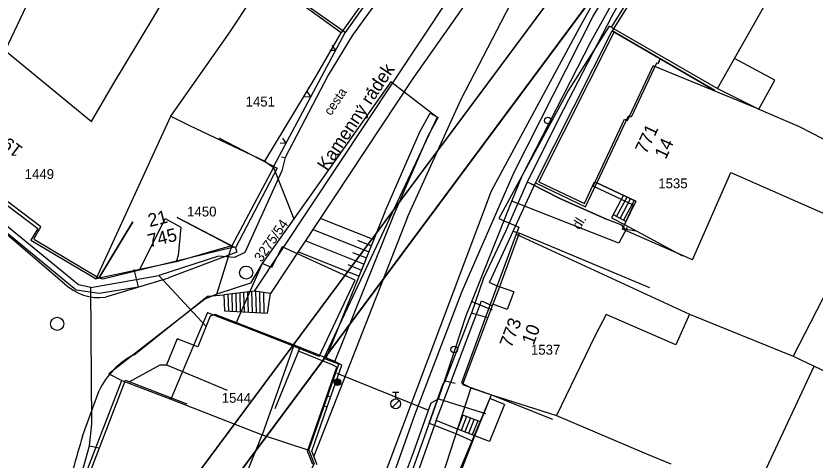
# Model space of a CAD drawing. Extents: x -601580 to 4, y -1204314 to 4.
# Drawn here: x -600374.2 to -600313.5, y -1203938.3 to -1203904.6 of the extents above; entities that cross this region are included whole.
import ezdxf

# ---------------------------------------------------------------- set-up
doc = ezdxf.new("R2010")
doc.units = 0
for name, color, linetype in [('00-INNOGY-NTL', 7, 'Continuous'), ('00-INNOGY-STL', 7, 'Continuous'), ('00-KN-HRANICE PARCEL', 7, 'Continuous'), ('00-KN-PARC. CISLA', 7, 'Continuous'), ('00-KN-VNITRNI KRESBA', 7, 'Continuous'), ('00-POLOHOPIS', 7, 'Continuous'), ('00-RAZÍTKO', 7, 'Continuous'), ('00-SITE KOM. KABEL', 7, 'Continuous'), ('00-VAK-VODA-RAD IGIS', 7, 'Continuous'), ('Vrstva 25', 7, 'Continuous'), ('Vrstva 27', 7, 'Continuous'), ('Vrstva 28', 7, 'Continuous'), ('Vrstva 40', 7, 'Continuous')]:
    doc.layers.add(name, color=color, linetype=linetype)

# ---------------------------------------------------------------- blocks, each defined once
blk = doc.blocks.new('6.01A_946')
at = {"layer": 'Vrstva 25'}
for radius in [0.25, 0.2, 0.15, 0.1, 0.05]:
    blk.add_circle((0, 0), radius, dxfattribs=at)
blk = doc.blocks.new('6.14A_84')
at = {"layer": 'Vrstva 28'}
blk.add_circle((0, 0), 0.25, dxfattribs=at)
blk = doc.blocks.new('6.20_32')
at = {"layer": 'Vrstva 27'}
blk.add_circle((0, 0), 0.5, dxfattribs=at)
blk = doc.blocks.new('6.20_34')
at = {"layer": 'Vrstva 27'}
blk.add_circle((0, 0), 0.5, dxfattribs=at)
blk = doc.blocks.new('6.14A_300')
at = {"layer": 'Vrstva 28'}
blk.add_circle((0, 0), 0.25, dxfattribs=at)
blk = doc.blocks.new('6.13_74')
at = {"layer": 'Vrstva 28'}
for p, q in [((-0.25, 0.875), (0.25, 0.875)), ((0, 0.375), (0, 0.875)), ((-0.258, -0.272), (0.272, 0.258))]:
    blk.add_line(p, q, dxfattribs=at)
blk.add_circle((0, 0), 0.375, dxfattribs=at)
blk = doc.blocks.new('DL_4')
at = {"layer": 'Vrstva 40'}
blk.add_text('dl.', height=0.75, rotation=360, dxfattribs=at).set_placement((-0.174, -0.375))

msp = doc.modelspace()

# ---------------------------------------------------------------- linework, layer by layer
for points in [[(-600427.929, -1203789.586), (-600429.936, -1203788.096), (-600492.548, -1203872.448), (-600373.307, -1203960.957), (-600310.695, -1203876.605), (-600312.703, -1203875.115)], [(-600429.419, -1203791.594), (-600489.051, -1203871.931), (-600373.825, -1203957.46), (-600314.193, -1203877.122)]]:
    msp.add_lwpolyline(points)
at = {"layer": '00-INNOGY-NTL'}
for p, q in [((-600339.57, -1203926.28), (-600338.01, -1203926.91)), ((-600349.81, -1203931.74), (-600342.86, -1203934.56)), ((-600342.09, -1203933.68), (-600338.53, -1203934.8))]:
    msp.add_line(p, q, dxfattribs=at)
for points in [[(-600368.94, -1203988.96), (-600362.92, -1203979.22), (-600359.7, -1203973.75), (-600357.07, -1203969.3), (-600355.54, -1203966.01), (-600352.01, -1203958.39), (-600348.03, -1203948.55), (-600347.92, -1203948.26), (-600346.43, -1203944.25), (-600344.01, -1203937.76), (-600342.86, -1203934.56), (-600342.66, -1203934), (-600342.09, -1203933.68), (-600341.88, -1203933.03), (-600340.84, -1203929.9), (-600340, -1203927.34), (-600339.57, -1203926.28), (-600336.52, -1203918.66), (-600335.75, -1203916.73), (-600330.51, -1203906.49), (-600328.39, -1203902.68), (-600324.84, -1203896.3), (-600318.73, -1203886.72), (-600312.11, -1203877.17)], [(-600327.76, -1203920.67), (-600328.4, -1203921.86), (-600336.52, -1203918.66)]]:
    msp.add_lwpolyline(points, dxfattribs=at)
at = {"layer": '00-INNOGY-STL'}
msp.add_lwpolyline([(-600377.06, -1203919.27), (-600376.73, -1203919.54), (-600369.62, -1203925.4), (-600367.87, -1203925.64), (-600364.9, -1203925.17), (-600365.12, -1203924.27), (-600365.22, -1203923.86)], dxfattribs=at)
at = {"layer": '00-KN-HRANICE PARCEL'}
for p, q in [((-600320.07, -1203891.24), (-600328.99, -1203905.41)), ((-600358.06, -1203905.95), (-600355.26, -1203901.71)), ((-600346.62, -1203901.79), (-600349.48, -1203905.86)), ((-600349.48, -1203905.86), (-600353.5, -1203902.95)), ((-600362.44, -1203912.18), (-600358.06, -1203905.95)), ((-600368.11, -1203924.55), (-600362.44, -1203912.18)), ((-600355.29, -1203915.62), (-600354.63, -1203916.09)), ((-600354.63, -1203916.09), (-600357.81, -1203922.04)), ((-600354.63, -1203916.09), (-600353.08, -1203919.99)), ((-600358.93, -1203925.74), (-600357.81, -1203922.04)), ((-600351.96, -1203937.59), (-600349.68, -1203931.05)), ((-600370.52, -1203943.61), (-600366.15, -1203932.29))]:
    msp.add_line(p, q, dxfattribs=at)
for points in [[(-600365.77, -1203888.23), (-600367.67, -1203891.66), (-600375.01, -1203907.19), (-600380.53, -1203914.67)], [(-600328.99, -1203905.41), (-600329.13, -1203905.34), (-600332.23, -1203910.21), (-600337.52, -1203919.98), (-600335.99, -1203920.62), (-600336.19, -1203921.16)], [(-600328.99, -1203905.41), (-600320.9, -1203910.09), (-600317.77, -1203911.65), (-600314.7, -1203912.98), (-600312.03, -1203914.34)], [(-600355.29, -1203915.62), (-600351.48, -1203909.27), (-600349.48, -1203905.86)], [(-600349.68, -1203931.05), (-600350.8, -1203930.61), (-600342.19, -1203912.29), (-600345.71, -1203909.59), (-600353.08, -1203919.99)], [(-600362.44, -1203912.18), (-600361.02, -1203912.91), (-600355.29, -1203915.62)], [(-600380.53, -1203914.67), (-600372.53, -1203920.74), (-600373.06, -1203921.62), (-600368.11, -1203924.55)], [(-600353.08, -1203919.99), (-600355.49, -1203923.4), (-600356.39, -1203924.89), (-600358.93, -1203925.74)], [(-600336.19, -1203921.16), (-600338.61, -1203927.67), (-600340.36, -1203932.48), (-600339.63, -1203932.84)], [(-600336.19, -1203921.16), (-600323.03, -1203927.26), (-600315.15, -1203930.44), (-600313.55, -1203931.2), (-600310.24, -1203932.77)], [(-600357.81, -1203922.04), (-600359, -1203922.39), (-600362.03, -1203923.26)], [(-600362.03, -1203923.26), (-600364.78, -1203923.84), (-600368.11, -1203924.55)], [(-600358.93, -1203925.74), (-600359.85, -1203926.11), (-600367.13, -1203931.79), (-600366.15, -1203932.29)], [(-600366.15, -1203932.29), (-600362.42, -1203933.71), (-600355.5, -1203936.43), (-600351.96, -1203937.59)], [(-600339.63, -1203932.84), (-600344.05, -1203946.43), (-600343.62, -1203946.57), (-600343.24, -1203946.69)], [(-600339.63, -1203932.84), (-600338.07, -1203933.38), (-600333.13, -1203934.96)], [(-600333.13, -1203934.96), (-600326.29, -1203937.88), (-600324.44, -1203938.63)], [(-600351.96, -1203937.59), (-600351.54, -1203938.63), (-600353.28, -1203942.02), (-600355.95, -1203948.76)]]:
    msp.add_lwpolyline(points, dxfattribs=at)
at = {"layer": '00-KN-VNITRNI KRESBA'}
for p, q in [((-600363.8, -1203904.77), (-600360.34, -1203898.75)), ((-600319.61, -1203907.8), (-600315.89, -1203901.22)), ((-600366.83, -1203909.82), (-600363.8, -1203904.77)), ((-600375.01, -1203907.19), (-600368.46, -1203912.59)), ((-600320.9, -1203910.09), (-600319.61, -1203907.8)), ((-600316.56, -1203909.44), (-600319.61, -1203907.8)), ((-600327.73, -1203912.52), (-600325.78, -1203908.35)), ((-600317.77, -1203911.65), (-600325.78, -1203908.35)), ((-600368.46, -1203912.59), (-600366.83, -1203909.82)), ((-600317.77, -1203911.65), (-600316.56, -1203909.44)), ((-600330.36, -1203917.52), (-600327.96, -1203912.41)), ((-600327.96, -1203912.41), (-600327.73, -1203912.52)), ((-600322.81, -1203923.12), (-600319.89, -1203916.48)), ((-600319.89, -1203916.48), (-600309.6, -1203921.02)), ((-600327.28, -1203918.96), (-600330.36, -1203917.52)), ((-600328.12, -1203920.78), (-600327.28, -1203918.96)), ((-600364.78, -1203923.84), (-600362.86, -1203919.97)), ((-600362.86, -1203919.97), (-600361.67, -1203920.63)), ((-600361.67, -1203920.63), (-600361.87, -1203922.79)), ((-600322.81, -1203923.12), (-600328.12, -1203920.78)), ((-600353.98, -1203922.12), (-600354.78, -1203923.7)), ((-600348.44, -1203924.67), (-600353.98, -1203922.12)), ((-600361.87, -1203922.79), (-600362.03, -1203923.26)), ((-600311.41, -1203923.11), (-600315.15, -1203930.44)), ((-600355.49, -1203923.4), (-600357.5, -1203927.96)), ((-600354.78, -1203923.7), (-600355.49, -1203923.4)), ((-600351.17, -1203930.46), (-600348.44, -1203924.67)), ((-600359.64, -1203927.12), (-600362.42, -1203933.71)), ((-600359.64, -1203927.12), (-600357.5, -1203927.96)), ((-600329.37, -1203927.27), (-600330.19, -1203928.87)), ((-600324.06, -1203929.58), (-600329.37, -1203927.27)), ((-600323.03, -1203927.26), (-600324.06, -1203929.58)), ((-600353.12, -1203929.69), (-600357.5, -1203927.96)), ((-600330.19, -1203928.87), (-600333.13, -1203934.96)), ((-600353.12, -1203929.69), (-600355.5, -1203936.43)), ((-600351.17, -1203930.46), (-600353.12, -1203929.69)), ((-600318.05, -1203940.8), (-600313.55, -1203931.2)), ((-600343.62, -1203946.57), (-600338.07, -1203933.38)), ((-600360.02, -1203947.65), (-600355.5, -1203936.43))]:
    msp.add_line(p, q, dxfattribs=at)
at = {"layer": '00-POLOHOPIS'}
for p, q in [((-600344.023, -1203909.334), (-600319.085, -1203873.73)), ((-600330.376, -1203904.639), (-600323.768, -1203893.384)), ((-600356.068, -1203925.496), (-600336.441, -1203895.861)), ((-600340.383, -1203910.895), (-600336.653, -1203903.727)), ((-600336.339, -1203916.447), (-600330.376, -1203904.639)), ((-600334.728, -1203917.268), (-600328.915, -1203905.705)), ((-600321.108, -1203910.236), (-600328.915, -1203905.705)), ((-600334.484, -1203917.184), (-600328.759, -1203905.796)), ((-600325.424, -1203908.193), (-600325.538, -1203908.155)), ((-600325.424, -1203908.193), (-600325.267, -1203907.822)), ((-600354.828, -1203925.676), (-600344.023, -1203909.334)), ((-600344.459, -1203919.873), (-600340.383, -1203910.895)), ((-600343.518, -1203913.375), (-600342.741, -1203911.963)), ((-600342.889, -1203913.684), (-600342.128, -1203912.3)), ((-600342.741, -1203911.963), (-600342.128, -1203912.3)), ((-600327.452, -1203912.268), (-600327.689, -1203912.188)), ((-600346.12, -1203919.362), (-600343.518, -1203913.375)), ((-600345.478, -1203919.641), (-600342.889, -1203913.684)), ((-600370.476, -1203924.957), (-600382.432, -1203914.792)), ((-600340.304, -1203925.51), (-600336.339, -1203916.447)), ((-600338.212, -1203924.851), (-600334.728, -1203917.268)), ((-600334.728, -1203917.268), (-600330.92, -1203919.077)), ((-600334.484, -1203917.184), (-600331.007, -1203918.836)), ((-600331.007, -1203918.836), (-600330.239, -1203917.176)), ((-600330.92, -1203919.077), (-600330.076, -1203917.252)), ((-600330.239, -1203917.175), (-600330.076, -1203917.252)), ((-600327.103, -1203918.654), (-600330.076, -1203917.252)), ((-600328.049, -1203918.207), (-600328.964, -1203919.912)), ((-600327.777, -1203918.336), (-600328.567, -1203919.807)), ((-600327.506, -1203918.464), (-600328.303, -1203919.949)), ((-600327.234, -1203918.592), (-600328.038, -1203920.091)), ((-600350.632, -1203930.596), (-600346.128, -1203919.38)), ((-600349.982, -1203930.857), (-600345.478, -1203919.641)), ((-600328.832, -1203919.665), (-600327.848, -1203920.193)), ((-600344.459, -1203919.873), (-600351.571, -1203938.057)), ((-600351.049, -1203919.961), (-600347.012, -1203921.582)), ((-600328.964, -1203919.912), (-600327.98, -1203920.44)), ((-600351.612, -1203920.813), (-600347.385, -1203922.51)), ((-600335.971, -1203921.101), (-600337.458, -1203925.163)), ((-600336.414, -1203920.939), (-600335.971, -1203921.101)), ((-600326.053, -1203925.256), (-600335.971, -1203921.101)), ((-600352.175, -1203921.664), (-600347.757, -1203923.438)), ((-600348.253, -1203921.623), (-600347.198, -1203922.046)), ((-600357.406, -1203922.532), (-600362.611, -1203924.498)), ((-600357.53, -1203922.205), (-600357.406, -1203922.532)), ((-600352.738, -1203922.516), (-600348.13, -1203924.366)), ((-600348.626, -1203922.551), (-600347.571, -1203922.974)), ((-600348.998, -1203923.479), (-600347.944, -1203923.902)), ((-600367.6, -1203924.597), (-600367.9, -1203924.523)), ((-600362.608, -1203924.505), (-600367.406, -1203925.961)), ((-600338.212, -1203924.851), (-600337.458, -1203925.163)), ((-600337.458, -1203925.163), (-600337.963, -1203926.496)), ((-600336.369, -1203925.562), (-600337.458, -1203925.163)), ((-600359.654, -1203925.889), (-600358.398, -1203925.768)), ((-600356.068, -1203925.496), (-600358.398, -1203925.768)), ((-600358.398, -1203925.768), (-600358.364, -1203926.993)), ((-600358.098, -1203925.76), (-600358.063, -1203927.01)), ((-600357.8, -1203925.698), (-600357.763, -1203927.028)), ((-600357.5, -1203925.663), (-600357.462, -1203927.045)), ((-600357.201, -1203925.628), (-600357.162, -1203927.063)), ((-600356.902, -1203925.593), (-600356.861, -1203927.08)), ((-600356.603, -1203925.558), (-600356.56, -1203927.098)), ((-600356.304, -1203925.524), (-600356.26, -1203927.115)), ((-600354.856, -1203925.672), (-600356.068, -1203925.496)), ((-600356.004, -1203925.505), (-600355.959, -1203927.133)), ((-600355.703, -1203925.549), (-600355.659, -1203927.15)), ((-600355.402, -1203925.593), (-600355.358, -1203927.168)), ((-600355.077, -1203927.184), (-600354.856, -1203925.672)), ((-600343.892, -1203934.894), (-600340.304, -1203925.51)), ((-600336.369, -1203925.562), (-600336.878, -1203926.907)), ((-600365.227, -1203930.331), (-600359.654, -1203925.889)), ((-600341.086, -1203932.226), (-600338.83, -1203926.243)), ((-600338.83, -1203926.243), (-600338.005, -1203926.608)), ((-600337.963, -1203926.496), (-600340.264, -1203932.586)), ((-600336.878, -1203926.907), (-600337.963, -1203926.496)), ((-600358.364, -1203926.993), (-600355.077, -1203927.184)), ((-600352.727, -1203930.066), (-600352.614, -1203929.788)), ((-600349.982, -1203930.857), (-600352.614, -1203929.788)), ((-600350.095, -1203931.135), (-600352.727, -1203930.066)), ((-600350.562, -1203934.305), (-600349.446, -1203931.137)), ((-600349.815, -1203931.282), (-600350.121, -1203931.123)), ((-600349.446, -1203931.137), (-600349.982, -1203930.857)), ((-600350.845, -1203934.205), (-600349.815, -1203931.282)), ((-600342.271, -1203935.336), (-600341.086, -1203932.226)), ((-600340.264, -1203932.586), (-600338.073, -1203933.38)), ((-600369.14, -1203936.528), (-600367.883, -1203933.064)), ((-600350.578, -1203933.447), (-600350.295, -1203933.547)), ((-600338.073, -1203933.38), (-600333.433, -1203935.244)), ((-600352.047, -1203937.666), (-600350.845, -1203934.206)), ((-600350.845, -1203934.206), (-600350.562, -1203934.305)), ((-600337.074, -1203934.112), (-600338.212, -1203936.945)), ((-600337.074, -1203934.112), (-600338.187, -1203933.664)), ((-600351.727, -1203937.658), (-600350.562, -1203934.305)), ((-600346.746, -1203942.908), (-600343.892, -1203934.894)), ((-600342.271, -1203935.336), (-600345.451, -1203944.274)), ((-600340.654, -1203935.994), (-600342.271, -1203935.336)), ((-600340.239, -1203934.922), (-600340.654, -1203935.994)), ((-600339.959, -1203935.03), (-600340.374, -1203936.102)), ((-600338.914, -1203935.434), (-600340.239, -1203934.922)), ((-600339.679, -1203935.138), (-600340.094, -1203936.211)), ((-600339.4, -1203935.246), (-600339.815, -1203936.319)), ((-600339.12, -1203935.355), (-600339.535, -1203936.427)), ((-600339.329, -1203936.507), (-600340.654, -1203935.994)), ((-600338.212, -1203936.945), (-600339.329, -1203936.507)), ((-600351.637, -1203938.685), (-600352.047, -1203937.666)), ((-600351.306, -1203938.704), (-600351.727, -1203937.658))]:
    msp.add_line(p, q, dxfattribs=at)
for points in [[(-600344.737, -1203890.902), (-600340.658, -1203893.793), (-600349.186, -1203905.824), (-600353.265, -1203902.932)], [(-600315.317, -1203893.405), (-600319.831, -1203891.255), (-600328.915, -1203905.705), (-600328.915, -1203905.705), (-600321.108, -1203910.236)], [(-600354.617, -1203916.004), (-600349.186, -1203905.824)], [(-600350.357, -1203907.169), (-600349.91, -1203907.181), (-600350.169, -1203906.816)], [(-600321.108, -1203910.236), (-600325.267, -1203907.822), (-600325.424, -1203908.193), (-600325.538, -1203908.155), (-600327.452, -1203912.268), (-600327.689, -1203912.188), (-600330.076, -1203917.252), (-600327.103, -1203918.654), (-600327.98, -1203920.44), (-600323.574, -1203922.804)], [(-600347.038, -1203909.312), (-600346.987, -1203909.505)], [(-600352.24, -1203910.698), (-600351.793, -1203910.71), (-600352.052, -1203910.346)], [(-600347.585, -1203910.187), (-600347.446, -1203910.169), (-600347.481, -1203910.033)], [(-600365.331, -1203920.233), (-600367.9, -1203924.523), (-600372.796, -1203921.591), (-600372.796, -1203921.591), (-600372.815, -1203921.493), (-600372.319, -1203920.602), (-600380.318, -1203914.543), (-600377.202, -1203910.633)], [(-600348.311, -1203911.354), (-600348.26, -1203911.547)], [(-600358.793, -1203913.829), (-600354.362, -1203916.146), (-600357.53, -1203922.205), (-600357.53, -1203922.205), (-600361.961, -1203919.888)], [(-600354.123, -1203914.228), (-600353.676, -1203914.239), (-600353.934, -1203913.875)], [(-600361.961, -1203919.888), (-600357.641, -1203922.144), (-600367.6, -1203924.597), (-600367.6, -1203924.597), (-600367.9, -1203924.523), (-600365.331, -1203920.233)], [(-600354.496, -1203934.42), (-600352.614, -1203929.788), (-600359.074, -1203927.283), (-600359.451, -1203927.407), (-600360.372, -1203929.722), (-600361.939, -1203929.133), (-600362.762, -1203931.105), (-600358.148, -1203933.031)], [(-600365.588, -1203932.386), (-600363.248, -1203931.098), (-600362.762, -1203931.105)], [(-600364.248, -1203945.671), (-600370.195, -1203943.542), (-600365.882, -1203932.274), (-600361.212, -1203934.061)], [(-600337.846, -1203947.844), (-600342.736, -1203945.246), (-600341.672, -1203942.478), (-600339.329, -1203936.507), (-600338.073, -1203933.38), (-600333.433, -1203935.244)]]:
    msp.add_lwpolyline(points, dxfattribs=at)
for centre, radius, start, end in [((-600367.878, -1203922.207), 3.783, 226.61912, 277.16168), ((-600362.522, -1203935.617), 5.938, 117.10081, 154.53641), ((-600251.19, -1203971.724), 123.089, 163.38489, 165.85061)]:
    msp.add_arc(centre, radius, start, end, dxfattribs=at)
at = {"layer": '00-RAZÍTKO'}
for points in [[(-600492.548, -1203872.448), (-600304.712, -1203619.391), (-600185.471, -1203707.9), (-600373.307, -1203960.957)], [(-600489.051, -1203871.931), (-600304.195, -1203622.889), (-600188.969, -1203708.417), (-600373.825, -1203957.46)]]:
    msp.add_lwpolyline(points, close=True, dxfattribs=at)
at = {"layer": '00-SITE KOM. KABEL'}
for points in [[(-600335.63, -1203887.95), (-600339.37, -1203893.05), (-600341.59, -1203896.64), (-600342.53, -1203897.34), (-600343.84, -1203899.03), (-600344.48, -1203900.27), (-600348.64, -1203906.02), (-600350.48, -1203909.08), (-600353.75, -1203915.34)], [(-600335.36, -1203917.21), (-600332.58, -1203911.67), (-600328.89, -1203904.5), (-600328.02, -1203902.96), (-600326.24, -1203899.88)], [(-600353.75, -1203915.34), (-600353.99, -1203916.35), (-600356.82, -1203922.57), (-600357.6, -1203922.94), (-600358.81, -1203922.84), (-600363.34, -1203924.32)], [(-600354.03, -1203915.28), (-600353.75, -1203915.34)], [(-600335.36, -1203917.21), (-600337.02, -1203920.95), (-600338.69, -1203924.5), (-600339.58, -1203927.17)], [(-600327.07, -1203920.93), (-600327.9, -1203920.81), (-600328.16, -1203920.47), (-600329.28, -1203920.06), (-600332.88, -1203918.46), (-600335.11, -1203917.3), (-600335.36, -1203917.21)], [(-600335.11, -1203917.3), (-600332.88, -1203918.46)], [(-600332.88, -1203918.46), (-600329.28, -1203920.06)], [(-600369.45, -1203925.03), (-600375.93, -1203919.71)], [(-600369.45, -1203925.03), (-600375.93, -1203919.71)], [(-600337.02, -1203920.95), (-600338.69, -1203924.5), (-600339.58, -1203927.17)], [(-600368.52, -1203925.23), (-600363.34, -1203924.32)], [(-600359.76, -1203928.18), (-600363.34, -1203924.32)], [(-600368.52, -1203925.23), (-600369.45, -1203925.03)], [(-600368.52, -1203925.23), (-600369.45, -1203925.03)], [(-600368.6, -1203937.26), (-600368.48, -1203936.06), (-600368.43, -1203935.58), (-600368.52, -1203925.23)], [(-600368.6, -1203937.26), (-600368.48, -1203936.06), (-600368.43, -1203935.58), (-600368.52, -1203925.23)], [(-600368.43, -1203935.58), (-600368.52, -1203925.23)], [(-600341.6, -1203932.35), (-600339.58, -1203927.17)], [(-600338.36, -1203927.54), (-600339.58, -1203927.17)], [(-600341.6, -1203932.35), (-600341.74, -1203932.51), (-600342.81, -1203935.54)], [(-600340.82, -1203932.51), (-600341.6, -1203932.35)], [(-600342.81, -1203935.54), (-600341.74, -1203932.51)], [(-600342.81, -1203935.54), (-600344.77, -1203940.98), (-600345.9, -1203944.05), (-600347.09, -1203947.5), (-600348.12, -1203950.25), (-600350.34, -1203955.99)], [(-600342.81, -1203935.54), (-600340.74, -1203936.36), (-600339.5, -1203936.92)], [(-600373.29, -1203980.33), (-600371.87, -1203976.49), (-600371.16, -1203969.09), (-600370.42, -1203956.52), (-600370.4, -1203953.1), (-600370.36, -1203943.48), (-600369.52, -1203940.54), (-600368.6, -1203937.26)], [(-600373.29, -1203980.33), (-600371.87, -1203976.49), (-600371.16, -1203969.09), (-600370.42, -1203956.52), (-600370.4, -1203953.1), (-600370.36, -1203943.48), (-600369.52, -1203940.54), (-600368.6, -1203937.26)], [(-600368.6, -1203937.26), (-600367.88, -1203937.42)]]:
    msp.add_lwpolyline(points, dxfattribs=at)
at = {"layer": '00-VAK-VODA-RAD IGIS'}
msp.add_lwpolyline([(-600276.695, -1203819.684), (-600279.39, -1203823.44), (-600280.72, -1203826.32), (-600281.68, -1203827.91), (-600293.34, -1203845.51), (-600302.48, -1203859.3), (-600311.62, -1203873.1), (-600313.81, -1203875.29), (-600320.66, -1203886.26), (-600323.71, -1203891.56), (-600327.34, -1203898.14), (-600331.383, -1203905.452), (-600338.1, -1203917.89), (-600346.75, -1203940.93), (-600353.201, -1203956.994), (-600355.466, -1203962.632), (-600360.94, -1203972.29), (-600370.25, -1203987.62), (-600375.59, -1203995.85), (-600378.929, -1203999.479), (-600379.29, -1204000.12)], dxfattribs=at)

# ---------------------------------------------------------------- block references
at = {"layer": '00-POLOHOPIS', "rotation": -90.00000000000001}
for name, p in [('6.14A_84', (-600333.784, -1203912.526)), ('6.20_32', (-600356.715, -1203924.087)), ('6.20_34', (-600371.061, -1203927.982)), ('6.01A_946', (-600349.776, -1203932.422))]:
    msp.add_blockref(name, p, dxfattribs=at)
at = {"layer": '00-POLOHOPIS', "yscale": 1.0000001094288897}
for name, p, xscale, rotation in [('DL_4', (-600331.606, -1203920.534), 1.0000001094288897, 57.91820085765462), ('6.14A_300', (-600340.917, -1203929.945), 1.00000010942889, 147.91820085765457)]:
    msp.add_blockref(name, p, dxfattribs=dict(at, xscale=xscale, rotation=rotation))
at = {"layer": '00-POLOHOPIS'}
msp.add_blockref('6.13_74', (-600345.352, -1203934.068), dxfattribs=at)

# ---------------------------------------------------------------- texts
at = {"layer": '00-KN-PARC. CISLA'}
for s, p in [('1451', (-600356.754, -1203911.46)), ('1449', (-600373.535, -1203916.97)), ('1535', (-600325.405, -1203917.68)), ('1450', (-600361.195, -1203919.82)), ('1537', (-600335.075, -1203930.33)), ('1544', (-600358.565, -1203933.99))]:
    msp.add_text(s, height=0.75, dxfattribs=at).set_placement(p)
msp.add_text('3275/54', height=0.75, rotation=55, dxfattribs=at).set_placement((-600355.548, -1203923.347))
at = {"layer": '00-POLOHOPIS'}
for s, height, rotation, p in [('Kamenny radek', 1, 56.52813, (-600350.554, -1203916.42)), ('cesta', 0.7, 56.18505, (-600350.272, -1203912.194)), ('771', 1, 64.76238, (-600326.315, -1203915.135)), ('19', 1, 142.85718, (-600373.598, -1203914.615)), ('14', 1, 64.76238, (-600324.838, -1203915.523)), ('21', 1, 13.83952, (-600364.038, -1203920.63)), ('745', 1, 13.83952, (-600364.052, -1203922.179)), ('773', 1, 69.30181, (-600336.563, -1203929.864)), ('10', 1, 69.30181, (-600334.882, -1203929.659))]:
    msp.add_text(s, height=height, rotation=rotation, dxfattribs=at).set_placement(p)

doc.saveas('drawing.dxf')
